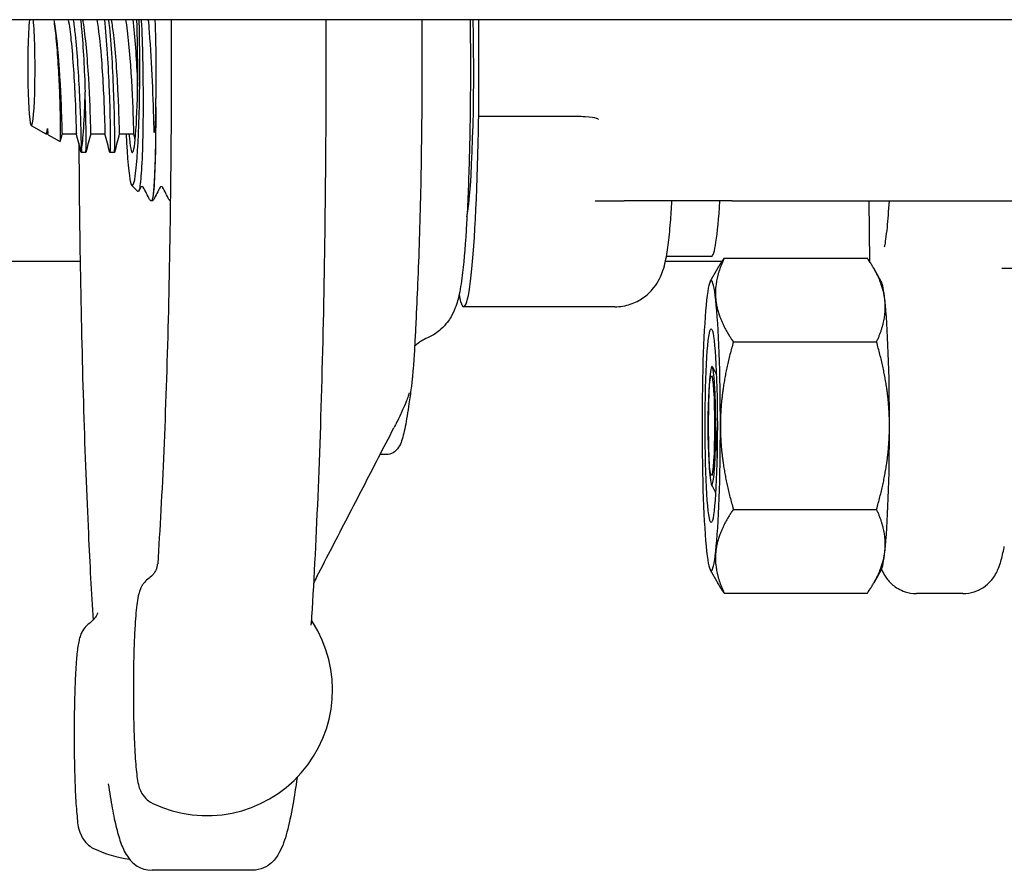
# Model space of a CAD drawing. Header units: inches. Extents: x 24 to 1128, y -69 to 748.
# Tile 574 of 656: x 1035.38 to 1037.93, y 356.41 to 358.61. Entities that reach past the tile are written whole.
import ezdxf

# ---------------------------------------------------------------- set-up
doc = ezdxf.new("R2010")
doc.units = ezdxf.units.IN
doc.header["$LTSCALE"] = 32
doc.header["$MEASUREMENT"] = 0
doc.layers.add('Visible (ANSI)', color=7, linetype='Continuous', lineweight=30)

msp = doc.modelspace()

# ---------------------------------------------------------------- linework, layer by layer
at = {"layer": 'Visible (ANSI)'}
for p, q in [((1040.59703, 358.60867), (1010.78453, 358.60867)), ((1036.56816, 358.35867), (1036.56816, 358.60867)), ((1036.56816, 358.35867), (1036.56775, 358.35867)), ((1036.70185, 358.35867), (1036.56816, 358.35867)), ((1036.7957, 358.35867), (1036.70185, 358.35867)), ((1035.411, 358.33459), (1035.44855, 358.31377)), ((1035.44893, 358.31367), (1035.45364, 358.31367)), ((1035.45453, 358.31046), (1035.48536, 358.29336)), ((1035.49064, 358.31367), (1035.52763, 358.31367)), ((1035.56464, 358.31367), (1035.60162, 358.31367)), ((1035.63863, 358.31367), (1035.67561, 358.31367)), ((1035.55205, 358.26492), (1035.54022, 358.26492)), ((1035.62604, 358.26492), (1035.61421, 358.26492)), ((1035.67109, 358.1802), (1035.68681, 358.16441)), ((1035.69399, 358.17527), (1035.68887, 358.16536)), ((1035.72255, 358.13992), (1035.72201, 358.13992)), ((1036.86859, 358.13992), (1036.94333, 358.13992)), ((1037.22309, 358.13992), (1036.94333, 358.13992)), ((1037.22309, 358.13992), (1038.34583, 358.13992)), ((1037.57596, 358.13992), (1037.57805, 357.98339)), ((1036.53898, 358.10867), (1036.53783, 358.10867)), ((1037.1693, 357.99617), (1037.05303, 357.99617)), ((1037.20223, 357.99168), (1037.5725, 357.99168)), ((1035.53734, 357.98367), (1032.03453, 357.98367)), ((1037.19687, 357.98367), (1037.05054, 357.98367)), ((1037.1662, 357.9314), (1037.18585, 357.96572)), ((1037.57804, 357.98367), (1037.57786, 357.98367)), ((1037.60853, 357.9314), (1037.58888, 357.96572)), ((1036.9198, 357.86617), (1036.52909, 357.86617)), ((1037.22596, 357.77518), (1037.59623, 357.77518)), ((1036.32824, 357.48367), (1036.31263, 357.48367)), ((1037.22596, 357.34216), (1037.59623, 357.34216)), ((1037.1662, 357.18594), (1037.18585, 357.15162)), ((1037.60853, 357.18594), (1037.58888, 357.15162)), ((1037.20223, 357.12566), (1037.5725, 357.12566)), ((1037.81959, 357.12442), (1037.69949, 357.12442)), ((1035.98269, 356.40867), (1035.72321, 356.40867))]:
    msp.add_line(p, q, dxfattribs=at)
for centre, end in [((1035.86476, 356.87497), 32.81827), ((1035.71151, 356.75899), 261.81583)]:
    msp.add_arc(centre, 0.325, 244.56848, end, dxfattribs=at)
for centre, major_axis, ratio, start_param, end_param in [((1035.41133, 358.48367), (0, -0.14917), 0.0632779, 3.7188468, 8.8475238), ((1035.67231, 358.48367), (0, -0.30408), 0.0632779, 5.3056376, 8.277611), ((1035.67231, 358.48367), (0, -0.21875), 0.0632779, 5.602502, 8.4622272), ((1036.52909, 358.48367), (0, -0.40625), 0.0632779, 0.3252319, 1.883563), ((1035.53691, 358.48367), (0, -0.21875), 0.0632779, 0.2808441, 1.2855084), ((1035.7119, 358.48367), (0, -0.34375), 0.0632779, 1.2716341, 1.3406181), ((1036.52909, 358.48367), (0, -0.6175), 0.0632779, 5.9652364, 7.6399576), ((1036.56775, 358.35086), (0, 0.00781), 0.0632779, 0, 1.3567723), ((1035.44893, 358.48367), (0, -0.17), 0.0632779, 6.2481189, 6.6841413), ((1037.1693, 358.48367), (0, -0.4875), 0.0632779, 0, 0.7881924), ((1037.91433, 357.98577), (-0.09368, 0.00533), 0.2027313, 1.6443253, 3.1504144), ((1037.1688, 357.55867), (0, 0.375), 0.0632779, 5.7595865, 6.8067841), ((1037.60593, 357.55867), (0, 0.375), 0.0632779, 5.7595865, 6.1731428), ((1037.1688, 357.55867), (0, -0.375), 0.0632779, 3.6651914, 4.712389), ((1037.1688, 357.55867), (0, 0.375), 0.0632779, 4.712389, 5.7595865), ((1037.60593, 357.55867), (0, -0.375), 0.0632779, 1.5707963, 2.6179939), ((1037.1688, 357.55867), (0, -0.375), 0.0632779, 4.712389, 5.7595865), ((1037.1693, 357.55867), (0, 0.175), 0.0632779, 4.6839401, 4.7463079), ((1037.1688, 357.55867), (0, 0.375), 0.0632779, 3.6651914, 4.712389), ((1037.60593, 357.55867), (0, -0.375), 0.0632779, 0.5235988, 1.5707963), ((1037.1688, 357.55867), (0, -0.375), 0.0632779, 5.7595865, 6.8067841), ((1037.60593, 357.55867), (0, -0.375), 0.0632779, 0.1100426, 0.5235988)]:
    msp.add_ellipse(centre, major_axis=major_axis, ratio=ratio, start_param=start_param, end_param=end_param, dxfattribs=at)
for centre, major_axis in [((1037.1688, 357.55867), (0, 0.25014)), ((1037.1693, 357.55867), (0, -0.12866)), ((1037.1693, 357.55867), (0, -0.12866))]:
    msp.add_ellipse(centre, major_axis=major_axis, ratio=0.0632779, dxfattribs=at)
for points, knots in [([(1035.46906, 358.60867), (1035.47117, 358.59484), (1035.47311, 358.57856), (1035.4769, 358.53972), (1035.47864, 358.51698), (1035.48159, 358.46998), (1035.48275, 358.44617), (1035.48453, 358.4006), (1035.48513, 358.37931), (1035.48586, 358.34214), (1035.48598, 358.32668), (1035.48593, 358.30378), (1035.48575, 358.29665), (1035.48548, 358.29363), (1035.48542, 358.29333), (1035.48536, 358.29336)], [-3.7202337, -3.7202337, -3.7202337, -3.7202337, -3.5648477, -3.5648477, -3.385163, -3.385163, -3.2033156, -3.2033156, -3.0193061, -3.0193061, -2.8331349, -2.8331349, -2.6448024, -2.6448024, -2.5950458, -2.5950458, -2.5950458, -2.5950458]), ([(1035.4697, 358.60857), (1035.47443, 358.58064), (1035.47853, 358.54187), (1035.48164, 358.50108), (1035.48565, 358.44841), (1035.488, 358.39367), (1035.48919, 358.35801), (1035.49013, 358.32981), (1035.49039, 358.31407), (1035.49064, 358.31381)], [14.8818627, 14.8818627, 14.8818627, 14.8818627, 15.6053465, 15.6053465, 15.6053465, 16.5398213, 16.5398213, 16.5398213, 17.2787596, 17.2787596, 17.2787596, 17.2787596]), ([(1035.50669, 358.60843), (1035.50923, 358.59365), (1035.51159, 358.57587), (1035.51369, 358.55607), (1035.51879, 358.50816), (1035.52236, 358.44959), (1035.52443, 358.40298), (1035.52651, 358.35637), (1035.52714, 358.32286), (1035.52749, 358.31538), (1035.52753, 358.31443), (1035.52758, 358.3139), (1035.52762, 358.31378)], [14.8818627, 14.8818627, 14.8818627, 14.8818627, 15.268037, 15.268037, 15.268037, 16.2025341, 16.2025341, 16.2025341, 17.1369694, 17.1369694, 17.1369694, 17.2556086, 17.2556086, 17.2556086, 17.2556086]), ([(1035.54075, 358.27349), (1035.5407, 358.27977), (1035.54058, 358.28868), (1035.54014, 358.31121), (1035.53982, 358.32466), (1035.53871, 358.36128), (1035.53779, 358.38583), (1035.53527, 358.43841), (1035.53369, 358.46588), (1035.52983, 358.52011), (1035.52759, 358.54634), (1035.52353, 358.58409), (1035.52197, 358.59693), (1035.52032, 358.60867)], [-3.1722778, -3.1722778, -3.1722778, -3.1722778, -3.0186699, -3.0186699, -2.8665315, -2.8665315, -2.6554083, -2.6554083, -2.4471425, -2.4471425, -2.2417348, -2.2417348, -2.1246923, -2.1246923, -2.1246923, -2.1246923]), ([(1035.53849, 358.60867), (1035.5393, 358.60123), (1035.54008, 358.59341), (1035.54306, 358.56091), (1035.54496, 358.53405), (1035.54811, 358.47809), (1035.54932, 358.44952), (1035.5502, 358.42211)], [-0.5023483, -0.5023483, -0.5023483, -0.5023483, -0.43062442, -0.43062442, -0.2163901, -0.2163901, 0, 0, 0, 0]), ([(1035.5437, 358.60866), (1035.544, 358.60689), (1035.5443, 358.60507), (1035.5446, 358.60321), (1035.55062, 358.56558), (1035.55543, 358.50986), (1035.55858, 358.45755), (1035.56174, 358.40525), (1035.56325, 358.35764), (1035.56394, 358.33308), (1035.56431, 358.32039), (1035.56447, 358.31402), (1035.56464, 358.314)], [21.165048, 21.165048, 21.165048, 21.165048, 21.2112724, 21.2112724, 21.2112724, 22.1453793, 22.1453793, 22.1453793, 23.0794254, 23.0794254, 23.0794254, 23.5619449, 23.5619449, 23.5619449, 23.5619449]), ([(1035.58068, 358.60851), (1035.58489, 358.5837), (1035.58861, 358.55043), (1035.59156, 358.51459), (1035.59583, 358.46255), (1035.59846, 358.40634), (1035.59984, 358.36765), (1035.60102, 358.33466), (1035.60133, 358.3151), (1035.60161, 358.3138)], [21.165048, 21.165048, 21.165048, 21.165048, 21.8082248, 21.8082248, 21.8082248, 22.7422928, 22.7422928, 22.7422928, 23.5387939, 23.5387939, 23.5387939, 23.5387939]), ([(1035.59991, 358.60867), (1035.59992, 358.60861), (1035.59993, 358.60855), (1035.59993, 358.60849), (1035.60568, 358.55597), (1035.60987, 358.48701), (1035.61223, 358.42537), (1035.6146, 358.36373), (1035.61516, 358.3106), (1035.61492, 358.28429), (1035.61479, 358.27047), (1035.61445, 358.26419), (1035.61414, 358.2654)], [21.382903, 21.382903, 21.382903, 21.382903, 21.3838943, 21.3838943, 21.3838943, 22.2609286, 22.2609286, 22.2609286, 23.1379094, 23.1379094, 23.1379094, 23.5986856, 23.5986856, 23.5986856, 23.5986856]), ([(1035.62604, 358.26492), (1035.62664, 358.26494), (1035.6272, 358.29377), (1035.62639, 358.34176), (1035.62557, 358.39069), (1035.62328, 358.45863), (1035.61911, 358.52192), (1035.61706, 358.55297), (1035.61456, 358.58261), (1035.61173, 358.60848)], [-29.8451302, -29.8451302, -29.8451302, -29.8451302, -28.9802371, -28.9802371, -28.9802371, -28.0985528, -28.0985528, -28.0985528, -27.6660883, -27.6660883, -27.6660883, -27.6660883]), ([(1035.61768, 358.60846), (1035.61966, 358.597), (1035.62152, 358.58369), (1035.62325, 358.56896), (1035.62859, 358.52319), (1035.63247, 358.46477), (1035.63481, 358.4162), (1035.63714, 358.36764), (1035.63797, 358.33012), (1035.63837, 358.31811), (1035.63847, 358.31516), (1035.63855, 358.31377), (1035.63863, 358.31385)], [27.4482333, 27.4482333, 27.4482333, 27.4482333, 27.7487513, 27.7487513, 27.7487513, 28.6824367, 28.6824367, 28.6824367, 29.6160625, 29.6160625, 29.6160625, 29.8451302, 29.8451302, 29.8451302, 29.8451302]), ([(1035.65469, 358.60867), (1035.66057, 358.57415), (1035.6654, 358.52231), (1035.66869, 358.47159), (1035.67212, 358.41882), (1035.67389, 358.36856), (1035.67473, 358.34018), (1035.67521, 358.32369), (1035.67541, 358.31482), (1035.6756, 358.31403)], [27.4482333, 27.4482333, 27.4482333, 27.4482333, 28.3454342, 28.3454342, 28.3454342, 29.2790815, 29.2790815, 29.2790815, 29.8219792, 29.8219792, 29.8219792, 29.8219792]), ([(1035.6739, 358.60863), (1035.67869, 358.5647), (1035.68245, 358.50954), (1035.68491, 358.45654), (1035.68523, 358.44955), (1035.68553, 358.44262), (1035.68581, 358.43576)], [27.6660883, 27.6660883, 27.6660883, 27.6660883, 28.39867809, 28.39867809, 28.39867809, 28.49525433, 28.49525433, 28.49525433, 28.49525433]), ([(1035.6954, 358.60593), (1035.69687, 358.57474), (1035.698, 358.54144), (1035.69955, 358.47312), (1035.69997, 358.43857), (1035.70011, 358.36543), (1035.69969, 358.32799), (1035.69801, 358.2616), (1035.69676, 358.23335), (1035.69368, 358.1899), (1035.69188, 358.17521), (1035.68893, 358.16467), (1035.68787, 358.16335), (1035.68681, 358.16441)], [-5.0704915, -5.0704915, -5.0704915, -5.0704915, -4.8092414, -4.8092414, -4.5465572, -4.5465572, -4.2346915, -4.2346915, -3.9208419, -3.9208419, -3.6050086, -3.6050086, -3.4319837, -3.4319837, -3.4319837, -3.4319837]), ([(1035.72859, 358.32782), (1035.72765, 358.36611), (1035.72625, 358.40728), (1035.72232, 358.49241), (1035.7198, 358.5356), (1035.71589, 358.58739), (1035.71502, 358.59817), (1035.71412, 358.60867)], [-1.59923361, -1.59923361, -1.59923361, -1.59923361, -1.27914254, -1.27914254, -0.94996665, -0.94996665, -0.86105781, -0.86105781, -0.86105781, -0.86105781]), ([(1035.7305, 358.60867), (1035.73053, 358.60779), (1035.73056, 358.60692), (1035.73147, 358.58319), (1035.73215, 358.55941), (1035.73345, 358.49196), (1035.73365, 358.44777), (1035.73307, 358.40524)], [-0.52692805, -0.52692805, -0.52692805, -0.52692805, -0.51973951, -0.51973951, -0.33275492, -0.33275492, 0, 0, 0, 0]), ([(1035.77243, 358.60867), (1035.77246, 358.60213), (1035.77248, 358.59558), (1035.77299, 358.46072), (1035.77259, 358.33157), (1035.77002, 358.07773), (1035.76785, 357.95306), (1035.76187, 357.71416), (1035.75805, 357.59994), (1035.74894, 357.38744), (1035.74365, 357.28918), (1035.73777, 357.2013)], [4.37524391, 4.37524391, 4.37524391, 4.37524391, 4.38638429, 4.38638429, 4.60474371, 4.60474371, 4.82310313, 4.82310313, 5.04146255, 5.04146255, 5.25982197, 5.25982197, 5.25982197, 5.25982197]), ([(1036.17229, 358.60867), (1036.17232, 358.60048), (1036.17235, 358.59229), (1036.17282, 358.4427), (1036.17232, 358.30057), (1036.16945, 358.02106), (1036.16708, 357.8837), (1036.16058, 357.61974), (1036.15644, 357.49317), (1036.14658, 357.25632), (1036.14085, 357.14606), (1036.13445, 357.04632)], [4.38405364, 4.38405364, 4.38405364, 4.38405364, 4.39625941, 4.39625941, 4.60688023, 4.60688023, 4.81750105, 4.81750105, 5.02812188, 5.02812188, 5.2387427, 5.2387427, 5.2387427, 5.2387427]), ([(1036.42037, 358.60867), (1036.42038, 358.60723), (1036.42039, 358.60579), (1036.42046, 358.58961), (1036.42053, 358.57486), (1036.4206, 358.56012)], [0.50824411, 0.50824411, 0.50824411, 0.50824411, 0.51922726, 0.51922726, 0.63187952, 0.63187952, 0.63187952, 0.63187952]), ([(1036.54545, 358.60867), (1036.54626, 358.5497), (1036.54649, 358.48937), (1036.54576, 358.36556), (1036.54474, 358.30339), (1036.54145, 358.18562), (1036.53919, 358.13063), (1036.53351, 358.03262), (1036.53005, 357.98957), (1036.5235, 357.93405), (1036.52089, 357.91603), (1036.51478, 357.88729), (1036.5124, 357.87665), (1036.50404, 357.85559), (1036.50114, 357.8489), (1036.4911, 357.83179), (1036.48429, 357.82095), (1036.46132, 357.80052), (1036.45033, 357.79249), (1036.4355, 357.786)], [1.6097398, 1.6097398, 1.6097398, 1.6097398, 2.0593793, 2.0593793, 2.5355448, 2.5355448, 3.0157255, 3.0157255, 3.5114762, 3.5114762, 3.8103614, 3.8103614, 4.0031884, 4.0031884, 4.0781954, 4.0781954, 4.1539078, 4.1539078, 4.1960154, 4.1960154, 4.1960154, 4.1960154]), ([(1036.4206, 358.56012), (1036.42082, 358.51559), (1036.42085, 358.47081), (1036.42052, 358.38162), (1036.42015, 358.33721), (1036.41905, 358.24959), (1036.4183, 358.20638), (1036.41644, 358.12198), (1036.41532, 358.08079), (1036.41274, 358.0012), (1036.41128, 357.96281), (1036.40965, 357.92617)], [4.3672418, 4.3672418, 4.3672418, 4.3672418, 4.50530067, 4.50530067, 4.64335954, 4.64335954, 4.78141842, 4.78141842, 4.91947729, 4.91947729, 5.05753616, 5.05753616, 5.05753616, 5.05753616]), ([(1035.55205, 358.26503), (1035.55254, 358.2653), (1035.55303, 358.28454), (1035.5527, 358.31907), (1035.55245, 358.34628), (1035.55169, 358.38247), (1035.5502, 358.42211)], [-23.5619449, -23.5619449, -23.5619449, -23.5619449, -22.842934, -22.842934, -22.842934, -22.2764365, -22.2764365, -22.2764365, -22.2764365]), ([(1035.72255, 358.14005), (1035.72545, 358.14032), (1035.72835, 358.16348), (1035.73037, 358.20618), (1035.73264, 358.25415), (1035.73378, 358.32612), (1035.73307, 358.40524)], [-12.5663706, -12.5663706, -12.5663706, -12.5663706, -11.9350203, -11.9350203, -11.9350203, -11.2257525, -11.2257525, -11.2257525, -11.2257525]), ([(1035.73268, 358.38236), (1035.73308, 358.29672), (1035.73127, 358.22243), (1035.72834, 358.18029), (1035.7265, 358.1538), (1035.72423, 358.14022), (1035.72197, 358.14021)], [5.0115512, 5.0115512, 5.0115512, 5.0115512, 5.7936548, 5.7936548, 5.7936548, 6.2853274, 6.2853274, 6.2853274, 6.2853274]), ([(1035.73268, 358.38236), (1035.73204, 358.35162), (1035.73102, 358.3302), (1035.73012, 358.31921), (1035.7299, 358.31726), (1035.72966, 358.31612), (1035.72961, 358.31591), (1035.72953, 358.31574), (1035.72951, 358.3157), (1035.72947, 358.31567), (1035.72946, 358.31566), (1035.72944, 358.31565), (1035.72943, 358.31565), (1035.72942, 358.31565), (1035.72941, 358.31566), (1035.72939, 358.31567), (1035.72938, 358.31567), (1035.72936, 358.3157), (1035.72935, 358.31571), (1035.72931, 358.31579), (1035.72928, 358.31588), (1035.72894, 358.31725), (1035.72874, 358.32173), (1035.72859, 358.32782)], [-0.32425255, -0.32425255, -0.32425255, -0.32425255, -0.13434383, -0.13434383, -0.07553483, -0.07553483, -0.06406424, -0.06406424, -0.06072925, -0.06072925, -0.05932586, -0.05932586, -0.05850628, -0.05850628, -0.05780445, -0.05780445, -0.05699234, -0.05699234, -0.05569314, -0.05569314, -0.05100977, -0.05100977, 0, 0, 0, 0]), ([(1036.87333, 358.35287), (1036.87283, 358.3531), (1036.87233, 358.35329), (1036.86741, 358.35502), (1036.85826, 358.35643), (1036.82934, 358.35831), (1036.81324, 358.35867), (1036.7957, 358.35867)], [0.01028684, 0.01028684, 0.01028684, 0.01028684, 0.01590204, 0.01590204, 0.08584187, 0.08584187, 0.15193376, 0.15193376, 0.15193376, 0.15193376]), ([(1036.87744, 358.35086), (1036.87739, 358.35088), (1036.87734, 358.35091), (1036.87599, 358.3516), (1036.87467, 358.35224), (1036.87333, 358.35287)], [-0.566346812, -0.566346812, -0.566346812, -0.566346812, -0.565454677, -0.565454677, -0.542430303, -0.542430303, -0.542430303, -0.542430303]), ([(1035.45453, 358.31046), (1035.45449, 358.31048), (1035.45445, 358.31056), (1035.45404, 358.31194), (1035.45365, 358.31751), (1035.45313, 358.32715)], [-0.19143984, -0.19143984, -0.19143984, -0.19143984, -0.17106186, -0.17106186, 0, 0, 0, 0]), ([(1035.53395, 358.28919), (1035.53466, 358.17355), (1035.53601, 358.05887), (1035.54006, 357.82697), (1035.54286, 357.71014), (1035.54977, 357.48653), (1035.55388, 357.37976), (1035.56232, 357.20058), (1035.56641, 357.12564), (1035.57084, 357.05576)], [5.07528858, 5.07528858, 5.07528858, 5.07528858, 5.2481423, 5.2481423, 5.43313185, 5.43313185, 5.61812139, 5.61812139, 5.76472933, 5.76472933, 5.76472933, 5.76472933]), ([(1035.6973, 358.17699), (1035.69596, 358.17699), (1035.69488, 358.17628), (1035.69405, 358.17547), (1035.69399, 358.17528), (1035.69399, 358.17527)], [0, 0, 0, 0, 0.030145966, 0.030145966, 0.058630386, 0.058630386, 0.058630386, 0.058630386]), ([(1035.70062, 358.17527), (1035.70062, 358.17528), (1035.70056, 358.17547), (1035.69971, 358.17629), (1035.69863, 358.17699), (1035.6973, 358.17699)], [0, 0, 0, 0, 0.028845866, 0.028845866, 0.058632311, 0.058632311, 0.058632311, 0.058632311]), ([(1035.74725, 358.17699), (1035.74591, 358.17699), (1035.74483, 358.17628), (1035.744, 358.17547), (1035.74394, 358.17528), (1035.74394, 358.17527)], [0, 0, 0, 0, 0.030145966, 0.030145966, 0.058630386, 0.058630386, 0.058630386, 0.058630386]), ([(1035.75057, 358.17527), (1035.75057, 358.17528), (1035.7505, 358.17547), (1035.74966, 358.17629), (1035.74858, 358.17699), (1035.74725, 358.17699)], [0, 0, 0, 0, 0.028845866, 0.028845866, 0.058632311, 0.058632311, 0.058632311, 0.058632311]), ([(1035.72198, 358.13992), (1035.72042, 358.14), (1035.71917, 358.1408), (1035.71774, 358.14219), (1035.71737, 358.14284), (1035.71704, 358.14346)], [0, 0, 0, 0, 0.032886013, 0.032886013, 0.066338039, 0.066338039, 0.066338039, 0.066338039]), ([(1035.72751, 358.14346), (1035.7272, 358.14285), (1035.72683, 358.14222), (1035.72543, 358.14083), (1035.72417, 358.14), (1035.72258, 358.13992)], [0, 0, 0, 0, 0.032842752, 0.032842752, 0.066334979, 0.066334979, 0.066334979, 0.066334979]), ([(1035.77057, 358.14018), (1035.76965, 358.14049), (1035.7689, 358.14102), (1035.76769, 358.14219), (1035.76731, 358.14284), (1035.76699, 358.14346)], [0.010199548, 0.010199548, 0.010199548, 0.010199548, 0.032886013, 0.032886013, 0.066338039, 0.066338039, 0.066338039, 0.066338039]), ([(1036.9198, 357.86617), (1036.93375, 357.86617), (1036.94759, 357.86861), (1036.97275, 357.8769), (1036.98367, 357.88288), (1037.00326, 357.89644), (1037.01078, 357.90398), (1037.02391, 357.91912), (1037.02839, 357.92623), (1037.03651, 357.94046), (1037.0392, 357.94682), (1037.04538, 357.96274), (1037.04742, 357.9705), (1037.0531, 357.99404), (1037.05537, 358.00886), (1037.05981, 358.04351), (1037.06174, 358.06289), (1037.0649, 358.10167), (1037.06618, 358.12015), (1037.06735, 358.13992)], [0, 0, 0, 0, 0.02084755, 0.02084755, 0.04377741, 0.04377741, 0.07280866, 0.07280866, 0.11055674, 0.11055674, 0.16168648, 0.16168648, 0.2568069, 0.2568069, 0.45868216, 0.45868216, 0.66055741, 0.66055741, 0.81896321, 0.81896321, 0.81896321, 0.81896321]), ([(1037.62854, 358.13992), (1037.62693, 358.11385), (1037.62514, 358.09093), (1037.62095, 358.04844), (1037.61824, 358.03061), (1037.61644, 358.02219), (1037.61618, 358.02125), (1037.61618, 358.02125)], [3.91569922, 3.91569922, 3.91569922, 3.91569922, 4.14176877, 4.14176877, 4.42543114, 4.42543114, 4.49102049, 4.49102049, 4.49102049, 4.49102049]), ([(1036.40965, 357.92617), (1036.40815, 357.8922), (1036.40666, 357.85816), (1036.40432, 357.80805), (1036.40353, 357.79143), (1036.40184, 357.759), (1036.40087, 357.74144), (1036.39989, 357.72814)], [0, 0, 0, 0, 0.31612887, 0.31612887, 0.47444343, 0.47444343, 0.63327348, 0.63327348, 0.63327348, 0.63327348]), ([(1036.4355, 357.786), (1036.42328, 357.78065), (1036.41395, 357.77423), (1036.40517, 357.76692), (1036.40358, 357.76551), (1036.4021, 357.76413)], [0.293981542, 0.293981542, 0.293981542, 0.293981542, 0.318951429, 0.318951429, 0.325048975, 0.325048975, 0.325048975, 0.325048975]), ([(1036.39989, 357.72814), (1036.3997, 357.72556), (1036.3995, 357.723), (1036.39912, 357.71792), (1036.39892, 357.7154), (1036.39853, 357.71038), (1036.39834, 357.70789), (1036.39794, 357.70295), (1036.39774, 357.7005), (1036.39735, 357.69563), (1036.39714, 357.69321), (1036.39694, 357.69081)], [5.310957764, 5.310957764, 5.310957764, 5.310957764, 5.322857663, 5.322857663, 5.334757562, 5.334757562, 5.346657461, 5.346657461, 5.358557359, 5.358557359, 5.370457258, 5.370457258, 5.370457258, 5.370457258]), ([(1037.17869, 357.64539), (1037.17787, 357.66286), (1037.17684, 357.67769), (1037.17453, 357.69963), (1037.17328, 357.70685), (1037.17074, 357.713), (1037.16947, 357.71222), (1037.16709, 357.70309), (1037.16599, 357.69517), (1037.16436, 357.67639), (1037.16375, 357.66725), (1037.16276, 357.64694), (1037.16236, 357.63594), (1037.16207, 357.62421)], [0, 0, 0, 0, 0.16599281, 0.16599281, 0.32480125, 0.32480125, 0.47642401, 0.47642401, 0.62086036, 0.62086036, 0.72113077, 0.72113077, 0.81770131, 0.81770131, 0.81770131, 0.81770131]), ([(1036.39694, 357.69081), (1036.39666, 357.68742), (1036.39633, 357.68353), (1036.39566, 357.67702), (1036.39535, 357.67435), (1036.39441, 357.66641), (1036.39378, 357.6615), (1036.39126, 357.6421), (1036.38928, 357.62845), (1036.38575, 357.6044), (1036.38412, 357.59393), (1036.38261, 357.58406)], [0, 0, 0, 0, 0.04382589, 0.04382589, 0.09337467, 0.09337467, 0.17889569, 0.17889569, 0.4355019, 0.4355019, 0.63439434, 0.63439434, 0.63439434, 0.63439434]), ([(1036.38819, 357.64352), (1036.38819, 357.64352), (1036.38819, 357.64352), (1036.38819, 357.64352), (1036.38818, 357.64349), (1036.38815, 357.6434), (1036.38814, 357.64336), (1036.38809, 357.6432), (1036.38805, 357.64306), (1036.38794, 357.64273), (1036.38788, 357.64255), (1036.38758, 357.64159), (1036.3873, 357.64073), (1036.38649, 357.63827), (1036.38594, 357.63664), (1036.38378, 357.63044), (1036.38206, 357.6259), (1036.3773, 357.61383), (1036.37416, 357.60649), (1036.36619, 357.58859), (1036.36127, 357.57828), (1036.35368, 357.56313), (1036.35099, 357.55793), (1036.34836, 357.55282)], [0.45214199, 0.45214199, 0.45214199, 0.45214199, 0.4521888, 0.4521888, 0.45383941, 0.45383941, 0.45466034, 0.45466034, 0.45632899, 0.45632899, 0.45797968, 0.45797968, 0.46467285, 0.46467285, 0.47775562, 0.47775562, 0.51475449, 0.51475449, 0.57907967, 0.57907967, 0.6785208, 0.6785208, 0.73340193, 0.73340193, 0.73340193, 0.73340193]), ([(1037.18037, 357.5646), (1037.18033, 357.58081), (1037.18014, 357.5969), (1037.17944, 357.62734), (1037.17901, 357.63861), (1037.17869, 357.64539)], [0.01246833, 0.01246833, 0.01246833, 0.01246833, 0.1360692, 0.1360692, 0.26007634, 0.26007634, 0.26007634, 0.26007634]), ([(1037.16207, 357.62421), (1037.16191, 357.61783), (1037.16167, 357.60882), (1037.16127, 357.58447), (1037.16116, 357.57153), (1037.16116, 357.55832)], [0, 0, 0, 0, 0.05228677, 0.05228677, 0.11087716, 0.11087716, 0.11087716, 0.11087716]), ([(1036.38261, 357.58406), (1036.38107, 357.574), (1036.3795, 357.5648), (1036.37625, 357.54808), (1036.37457, 357.54056), (1036.37099, 357.52698), (1036.36912, 357.52095), (1036.3646, 357.50961), (1036.36222, 357.50431), (1036.35262, 357.49236), (1036.34279, 357.48367), (1036.32824, 357.48367)], [5.62387886, 5.62387886, 5.62387886, 5.62387886, 5.70247898, 5.70247898, 5.78107911, 5.78107911, 5.85967924, 5.85967924, 5.93827936, 5.93827936, 6.01687949, 6.01687949, 6.01687949, 6.01687949]), ([(1036.14952, 357.16841), (1036.16279, 357.19403), (1036.17605, 357.21965), (1036.20258, 357.2709), (1036.21584, 357.29652), (1036.24236, 357.34778), (1036.25561, 357.3734), (1036.28212, 357.42466), (1036.29537, 357.45029), (1036.32187, 357.50155), (1036.33511, 357.52719), (1036.34836, 357.55282)], [0.9601047, 0.9601047, 0.9601047, 0.9601047, 1.233998, 1.233998, 1.5078914, 1.5078914, 1.7817848, 1.7817848, 2.0556781, 2.0556781, 2.3295715, 2.3295715, 2.3295715, 2.3295715]), ([(1037.16116, 357.55832), (1037.16116, 357.54511), (1037.16128, 357.53217), (1037.16169, 357.50786), (1037.16193, 357.49887), (1037.16209, 357.4925)], [0, 0, 0, 0, 0.10065299, 0.10065299, 0.19048563, 0.19048563, 0.19048563, 0.19048563]), ([(1037.17872, 357.47276), (1037.17904, 357.47957), (1037.17947, 357.49088), (1037.18015, 357.52138), (1037.18034, 357.53748), (1037.18037, 357.55369)], [0, 0, 0, 0, 0.0644022, 0.0644022, 0.12859969, 0.12859969, 0.12859969, 0.12859969]), ([(1037.18394, 357.48649), (1037.18348, 357.50051), (1037.18289, 357.51535), (1037.18217, 357.53059), (1037.18164, 357.54182), (1037.18104, 357.55323), (1037.18037, 357.5646)], [-6.709059, -6.709059, -6.709059, -6.709059, -6.4443529, -6.4443529, -6.4443529, -6.24926636, -6.24926636, -6.24926636, -6.24926636]), ([(1037.16209, 357.4925), (1037.1625, 357.47631), (1037.16311, 357.46159), (1037.16469, 357.43585), (1037.16566, 357.42534), (1037.16786, 357.41024), (1037.16907, 357.40613), (1037.17158, 357.40526), (1037.17286, 357.40888), (1037.17497, 357.42174), (1037.17583, 357.42935), (1037.17741, 357.44843), (1037.17812, 357.4599), (1037.17872, 357.47276)], [0, 0, 0, 0, 0.13293721, 0.13293721, 0.27303158, 0.27303158, 0.42028212, 0.42028212, 0.57468721, 0.57468721, 0.69201491, 0.69201491, 0.81309505, 0.81309505, 0.81309505, 0.81309505]), ([(1037.18025, 357.38596), (1037.18015, 357.3861), (1037.18006, 357.38623), (1037.17987, 357.38652), (1037.17978, 357.38668), (1037.1797, 357.38683)], [0.0131407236, 0.0131407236, 0.0131407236, 0.0131407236, 0.0144801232, 0.0144801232, 0.0160275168, 0.0160275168, 0.0160275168, 0.0160275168]), ([(1037.81959, 357.12442), (1037.82998, 357.12442), (1037.83999, 357.1262), (1037.85834, 357.13205), (1037.86625, 357.13629), (1037.8806, 357.14583), (1037.88606, 357.15107), (1037.89568, 357.16151), (1037.899, 357.16636), (1037.90523, 357.17625), (1037.9074, 357.18071), (1037.91254, 357.1921), (1037.91444, 357.19782), (1037.91797, 357.20922), (1037.91945, 357.21478), (1037.9223, 357.22646), (1037.92366, 357.23257), (1037.92549, 357.24147), (1037.92598, 357.2439), (1037.92647, 357.2464)], [0, 0, 0, 0, 0.02074523, 0.02074523, 0.04463831, 0.04463831, 0.0756999, 0.0756999, 0.11609503, 0.11609503, 0.17226872, 0.17226872, 0.27773719, 0.27773719, 0.38320566, 0.38320566, 0.48867414, 0.48867414, 0.52734236, 0.52734236, 0.52734236, 0.52734236]), ([(1035.73535, 357.18954), (1035.73569, 357.19054), (1035.73598, 357.1915), (1035.73649, 357.19336), (1035.73671, 357.19425), (1035.73707, 357.19593), (1035.73721, 357.19672), (1035.73745, 357.19821), (1035.73754, 357.19891), (1035.73768, 357.20019), (1035.73773, 357.20077), (1035.73777, 357.2013)], [0, 0, 0, 0, 0.010976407, 0.010976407, 0.021952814, 0.021952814, 0.03292922, 0.03292922, 0.043905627, 0.043905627, 0.054882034, 0.054882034, 0.054882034, 0.054882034]), ([(1035.73535, 357.18954), (1035.73522, 357.18918), (1035.73504, 357.18866), (1035.73445, 357.18721), (1035.73405, 357.18627), (1035.73285, 357.18384), (1035.73206, 357.18234), (1035.72968, 357.17857), (1035.72811, 357.17629), (1035.72336, 357.17083), (1035.72018, 357.1676), (1035.71548, 357.16425)], [2.69259226, 2.69259226, 2.69259226, 2.69259226, 2.72009935, 2.72009935, 2.74760644, 2.74760644, 2.77511352, 2.77511352, 2.80262061, 2.80262061, 2.8301277, 2.8301277, 2.8301277, 2.8301277]), ([(1037.60919, 357.18724), (1037.61011, 357.18497), (1037.61119, 357.18249), (1037.61406, 357.17663), (1037.6159, 357.17318), (1037.62242, 357.16303), (1037.62784, 357.15532), (1037.64595, 357.14031), (1037.65632, 357.13354), (1037.67899, 357.12619), (1037.6892, 357.12442), (1037.69949, 357.12442)], [1.41507392, 1.41507392, 1.41507392, 1.41507392, 1.44243817, 1.44243817, 1.47257565, 1.47257565, 1.51836715, 1.51836715, 1.55027263, 1.55027263, 1.57079633, 1.57079633, 1.57079633, 1.57079633]), ([(1035.71548, 357.16425), (1035.71045, 357.16066), (1035.70693, 357.15712), (1035.70151, 357.15089), (1035.69961, 357.14815), (1035.69656, 357.14332), (1035.69544, 357.14121), (1035.69357, 357.13743), (1035.69284, 357.13575), (1035.69159, 357.13265), (1035.69107, 357.13124), (1035.69061, 357.12991)], [3.45305761, 3.45305761, 3.45305761, 3.45305761, 3.48056469, 3.48056469, 3.50807178, 3.50807178, 3.53557887, 3.53557887, 3.56308596, 3.56308596, 3.59059305, 3.59059305, 3.59059305, 3.59059305]), ([(1035.69061, 357.12991), (1035.68901, 357.12524), (1035.68819, 357.12176), (1035.68573, 357.11055), (1035.68473, 357.10338), (1035.6827, 357.08673), (1035.68179, 357.0775), (1035.68013, 357.05695), (1035.67937, 357.04567), (1035.67801, 357.02135), (1035.67741, 357.00832), (1035.6766, 356.98651), (1035.67633, 356.97829), (1035.67611, 356.96984)], [-1.5707963, -1.5707963, -1.5707963, -1.5707963, -1.0326882, -1.0326882, 0.2239488, 0.2239488, 1.4805859, 1.4805859, 2.737223, 2.737223, 3.99386, 3.99386, 4.712389, 4.712389, 4.712389, 4.712389]), ([(1035.58232, 357.07425), (1035.58232, 357.07425), (1035.58228, 357.0741), (1035.58201, 357.0733), (1035.58173, 357.07248), (1035.58076, 357.07023), (1035.58025, 357.06911), (1035.5783, 357.06547), (1035.57662, 357.06251), (1035.57081, 357.05554), (1035.56745, 357.05199), (1035.56223, 357.04827)], [2.65563816, 2.65563816, 2.65563816, 2.65563816, 2.68701796, 2.68701796, 2.72957609, 2.72957609, 2.75737501, 2.75737501, 2.799563, 2.799563, 2.8301277, 2.8301277, 2.8301277, 2.8301277]), ([(1035.56223, 357.04827), (1035.55684, 357.04442), (1035.55318, 357.04064), (1035.54678, 357.03308), (1035.54461, 357.02955), (1035.54067, 357.02249), (1035.53937, 357.01934), (1035.53636, 357.0114), (1035.53536, 357.00752), (1035.53317, 356.9982), (1035.53227, 356.993), (1035.5306, 356.98166), (1035.52987, 356.97559), (1035.5285, 356.96234), (1035.52787, 356.95517), (1035.527, 356.94376), (1035.52673, 356.93994), (1035.52646, 356.93601)], [3.45305761, 3.45305761, 3.45305761, 3.45305761, 3.48254836, 3.48254836, 3.52095194, 3.52095194, 3.57308716, 3.57308716, 3.67099282, 3.67099282, 3.81410256, 3.81410256, 3.95721229, 3.95721229, 4.10032203, 4.10032203, 4.16860629, 4.16860629, 4.16860629, 4.16860629]), ([(1036.13447, 357.0428), (1036.13446, 357.04294), (1036.13444, 357.0431), (1036.13442, 357.04345), (1036.13441, 357.04365), (1036.1344, 357.04408), (1036.13439, 357.04431), (1036.13439, 357.04482), (1036.1344, 357.04509), (1036.13441, 357.04568), (1036.13443, 357.04599), (1036.13445, 357.04632)], [0, 0, 0, 0, 0.005871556, 0.005871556, 0.011743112, 0.011743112, 0.017614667, 0.017614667, 0.023486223, 0.023486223, 0.029357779, 0.029357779, 0.029357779, 0.029357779]), ([(1036.13507, 357.05602), (1036.13534, 357.05547), (1036.13565, 357.05489), (1036.13653, 357.05332), (1036.13714, 357.05228), (1036.13789, 357.05112)], [3.284331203, 3.284331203, 3.284331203, 3.284331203, 3.294647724, 3.294647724, 3.310092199, 3.310092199, 3.310092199, 3.310092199]), ([(1035.67611, 356.96984), (1035.67577, 356.95716), (1035.67549, 356.94405), (1035.6751, 356.91733), (1035.67497, 356.90371), (1035.67486, 356.87634), (1035.67488, 356.86258), (1035.67507, 356.83531), (1035.67523, 356.82179), (1035.67571, 356.79537), (1035.67602, 356.78245), (1035.67639, 356.77001)], [4.57754785, 4.57754785, 4.57754785, 4.57754785, 4.74708695, 4.74708695, 4.91662605, 4.91662605, 5.08616515, 5.08616515, 5.25570425, 5.25570425, 5.42524335, 5.42524335, 5.42524335, 5.42524335]), ([(1035.52646, 356.93601), (1035.52631, 356.93373), (1035.52617, 356.93139), (1035.52589, 356.92662), (1035.52576, 356.92419), (1035.5255, 356.91928), (1035.52538, 356.91681), (1035.52514, 356.91184), (1035.52503, 356.90935), (1035.5248, 356.90438), (1035.52469, 356.9019), (1035.52458, 356.89943)], [-1.5707963, -1.5707963, -1.5707963, -1.5707963, -0.3141593, -0.3141593, 0.9424778, 0.9424778, 2.1991149, 2.1991149, 3.4557519, 3.4557519, 4.712389, 4.712389, 4.712389, 4.712389]), ([(1035.52458, 356.89943), (1035.52358, 356.87732), (1035.52283, 356.85278), (1035.52188, 356.80179), (1035.52168, 356.77541), (1035.52181, 356.72306), (1035.52215, 356.6971), (1035.52334, 356.64794), (1035.5242, 356.62476), (1035.5264, 356.58291), (1035.52774, 356.56446), (1035.53126, 356.53102), (1035.5293, 356.52334), (1035.54078, 356.49704), (1035.54198, 356.49453), (1035.54614, 356.48745), (1035.54938, 356.48233), (1035.55999, 356.47262), (1035.56507, 356.46876), (1035.57195, 356.46548)], [4.3596113, 4.3596113, 4.3596113, 4.3596113, 4.6928593, 4.6928593, 5.019356, 5.019356, 5.3446922, 5.3446922, 5.6720598, 5.6720598, 6.0087223, 6.0087223, 6.4055427, 6.4055427, 6.4422587, 6.4422587, 6.4916322, 6.4916322, 6.519411, 6.519411, 6.519411, 6.519411]), ([(1035.67639, 356.77001), (1035.67648, 356.76717), (1035.67657, 356.76436), (1035.67677, 356.75886), (1035.67687, 356.75617), (1035.67709, 356.75088), (1035.6772, 356.74829), (1035.67742, 356.7432), (1035.67754, 356.7407), (1035.67777, 356.73575), (1035.67788, 356.73331), (1035.678, 356.73088)], [-1.5707963, -1.5707963, -1.5707963, -1.5707963, -0.3141593, -0.3141593, 0.9424778, 0.9424778, 2.1991149, 2.1991149, 3.4557519, 3.4557519, 4.712389, 4.712389, 4.712389, 4.712389]), ([(1035.678, 356.73088), (1035.67855, 356.71903), (1035.67918, 356.70791), (1035.68056, 356.68738), (1035.68132, 356.67797), (1035.683, 356.66091), (1035.68391, 356.65329), (1035.68606, 356.63923), (1035.68711, 356.6331), (1035.69057, 356.62142), (1035.69185, 356.61715), (1035.69744, 356.60646), (1035.70027, 356.60128), (1035.71099, 356.59037), (1035.7167, 356.58551), (1035.7252, 356.58147)], [5.61624837, 5.61624837, 5.61624837, 5.61624837, 5.79688089, 5.79688089, 5.97751341, 5.97751341, 6.15814594, 6.15814594, 6.33877846, 6.33877846, 6.42909472, 6.42909472, 6.48511744, 6.48511744, 6.51941098, 6.51941098, 6.51941098, 6.51941098]), ([(1036.09808, 356.64873), (1036.09456, 356.62298), (1036.09095, 356.59954), (1036.0824, 356.55113), (1036.07744, 356.52774), (1036.06653, 356.48746), (1036.06116, 356.47091), (1036.0475, 356.44603), (1036.04212, 356.43739), (1036.02187, 356.41901), (1036.00401, 356.40867), (1035.98269, 356.40867)], [5.583526, 5.583526, 5.583526, 5.583526, 5.67263019, 5.67263019, 5.78737996, 5.78737996, 5.90212972, 5.90212972, 5.9595046, 5.9595046, 6.01687949, 6.01687949, 6.01687949, 6.01687949]), ([(1035.61009, 356.63246), (1035.6134, 356.60944), (1035.6168, 356.58842), (1035.62381, 356.55029), (1035.62742, 356.5332), (1035.63506, 356.50256), (1035.63904, 356.48906), (1035.64846, 356.46416), (1035.65334, 356.45281), (1035.67258, 356.42756), (1035.69241, 356.40867), (1035.72321, 356.40867)], [6.13527112, 6.13527112, 6.13527112, 6.13527112, 6.21811512, 6.21811512, 6.30095912, 6.30095912, 6.38380312, 6.38380312, 6.46664713, 6.46664713, 6.54949113, 6.54949113, 6.54949113, 6.54949113])]:
    msp.add_open_spline(points, degree=3, knots=knots, dxfattribs=at)
for points in [[(1035.69527, 358.60867), (1035.69531, 358.60776), (1035.69536, 358.60685), (1035.6954, 358.60593)], [(1035.45313, 358.32715), (1035.45336, 358.3188), (1035.4535, 358.31445), (1035.45363, 358.31402)], [(1035.45438, 358.31079), (1035.45413, 358.31176), (1035.45388, 358.31274), (1035.45362, 358.31372)], [(1035.49066, 358.31367), (1035.48891, 358.30694), (1035.48717, 358.30021), (1035.48543, 358.29348)], [(1035.54015, 358.26507), (1035.536, 358.28128), (1035.53183, 358.29749), (1035.52762, 358.31372)], [(1035.56465, 358.31367), (1035.56044, 358.29746), (1035.55627, 358.28126), (1035.55213, 358.26507)], [(1035.61414, 358.26507), (1035.60999, 358.28128), (1035.60582, 358.29749), (1035.60161, 358.31372)], [(1035.63864, 358.31367), (1035.63443, 358.29746), (1035.63027, 358.28126), (1035.62612, 358.26507)], [(1035.67964, 358.29811), (1035.6783, 358.30331), (1035.67695, 358.30851), (1035.6756, 358.31372)], [(1035.54075, 358.27349), (1035.54059, 358.26707), (1035.54037, 358.26442), (1035.54015, 358.26535)], [(1035.71704, 358.14346), (1035.71157, 358.15406), (1035.7061, 358.16467), (1035.70062, 358.17527)], [(1035.74394, 358.17527), (1035.73846, 358.16467), (1035.73299, 358.15406), (1035.72751, 358.14346)], [(1035.76699, 358.14346), (1035.76152, 358.15406), (1035.75605, 358.16467), (1035.75057, 358.17527)], [(1037.17168, 357.71064), (1037.17521, 357.70386), (1037.17873, 357.69708), (1037.18226, 357.6903)], [(1037.18037, 357.55369), (1037.18189, 357.52614), (1037.18296, 357.49895), (1037.18369, 357.47477)], [(1037.1797, 357.38683), (1037.17625, 357.39348), (1037.1728, 357.40013), (1037.16934, 357.40678)], [(1036.14952, 357.16841), (1036.14668, 357.16292), (1036.14375, 357.1573), (1036.14075, 357.15172)]]:
    msp.add_open_spline(points, degree=3, dxfattribs=at)
for points, weights in [([(1037.20223, 357.99168), (1037.17516, 357.93367), (1037.18067, 357.88343)], [1, 1.0379548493, 1]), ([(1037.18585, 357.96572), (1037.19308, 357.97834), (1037.20223, 357.99168)], [1.0131740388, 1.00848298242, 1]), ([(1037.61779, 357.88343), (1037.61228, 357.93367), (1037.5725, 357.99168)], [1, 1.0379548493, 1]), ([(1037.18067, 357.88343), (1037.18617, 357.83319), (1037.22596, 357.77518)], [1, 1.0379548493, 1]), ([(1037.59623, 357.77518), (1037.6233, 357.83319), (1037.61779, 357.88343)], [1, 1.0379548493, 1]), ([(1037.22596, 357.77518), (1037.19253, 357.65915), (1037.19253, 357.55867)], [1, 1.0379548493, 1]), ([(1037.62966, 357.55867), (1037.62966, 357.65915), (1037.59623, 357.77518)], [1, 1.0379548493, 1]), ([(1037.19253, 357.55867), (1037.19253, 357.45819), (1037.22596, 357.34216)], [1, 1.0379548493, 1]), ([(1037.59623, 357.34216), (1037.62966, 357.45819), (1037.62966, 357.55867)], [1, 1.0379548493, 1]), ([(1037.22596, 357.34216), (1037.18617, 357.28415), (1037.18067, 357.23391)], [1, 1.0379548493, 1]), ([(1037.61779, 357.23391), (1037.6233, 357.28415), (1037.59623, 357.34216)], [1, 1.0379548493, 1]), ([(1037.18067, 357.23391), (1037.17516, 357.18367), (1037.20223, 357.12566)], [1, 1.0379548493, 1]), ([(1037.5725, 357.12566), (1037.61228, 357.18367), (1037.61779, 357.23391)], [1, 1.0379548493, 1]), ([(1037.20223, 357.12566), (1037.19308, 357.139), (1037.18585, 357.15162)], [1, 1.00848298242, 1.0131740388])]:
    msp.add_rational_spline(points, weights, degree=2, dxfattribs=at)

doc.saveas('drawing.dxf')
